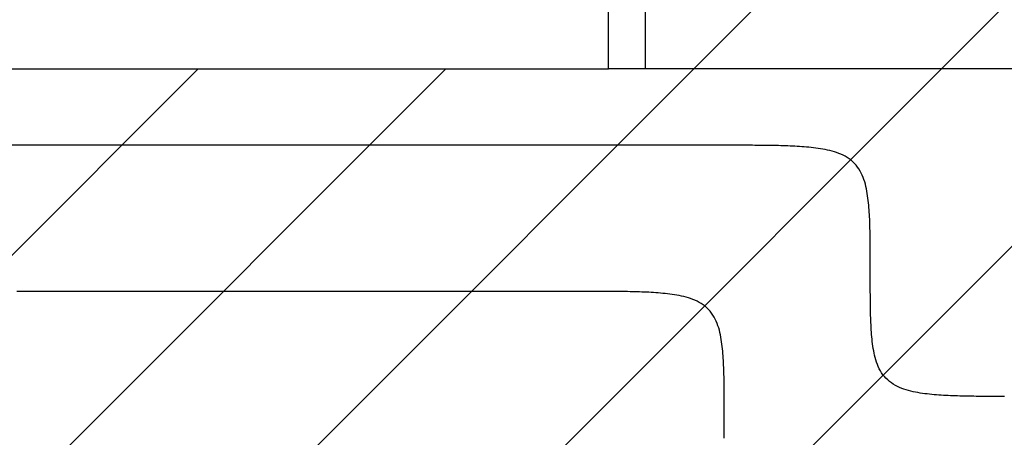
# Model space of a CAD drawing. Extents: x 997 to 109698, y 921 to 94021.
# Tile 288 of 656: x 7646 to 8995, y 39196 to 39768. Entities that reach past the tile are written whole.
import ezdxf

# ---------------------------------------------------------------- set-up
doc = ezdxf.new("R2010")
doc.units = 0
doc.header["$MEASUREMENT"] = 0
for name, color, linetype in [('12', 7, 'CONTINUOUS'), ('28', 7, 'CONTINUOUS'), ('40', 7, 'CONTINUOUS')]:
    doc.layers.add(name, color=color, linetype=linetype)

msp = doc.modelspace()

# ---------------------------------------------------------------- linework, layer by layer
at = {"layer": '12', "color": 5}
for points in [[(8611.10386, 39596.318342), (8596.267706, 39596.318342), (8581.431553, 39596.318342), (8566.595399, 39596.318342), (8551.759245, 39596.318342), (8536.923091, 39596.318342), (8522.086937, 39596.318342), (8507.250783, 39596.318342), (8492.41463, 39596.318342), (8477.578476, 39596.318342), (8462.742322, 39596.318342), (8447.906168, 39596.318342), (8433.070014, 39596.318342), (8418.23386, 39596.318342), (8403.397707, 39596.318342), (8388.561553, 39596.318342), (8373.725399, 39596.318342), (8358.889245, 39596.318342), (8344.053091, 39596.318342), (8329.216937, 39596.318342), (8314.380784, 39596.318342), (8299.54463, 39596.318342), (8284.708476, 39596.318342), (8269.872322, 39596.318342), (8255.036168, 39596.318342), (8240.200014, 39596.318342), (8225.36386, 39596.318342), (8210.527706, 39596.318342), (8195.691553, 39596.318342), (8180.855399, 39596.318342), (8166.019245, 39596.318342), (8151.183091, 39596.318342), (8136.346937, 39596.318342), (8121.510783, 39596.318342), (8106.674629, 39596.318342), (8091.838476, 39596.318342), (8077.002322, 39596.318342), (8062.166168, 39596.318342), (8047.330014, 39596.318342), (8032.49386, 39596.318342), (8017.657707, 39596.318342), (8002.821553, 39596.318342), (7987.985399, 39596.318342), (7973.149245, 39596.318342), (7958.313091, 39596.318342), (7943.476937, 39596.318342), (7928.640783, 39596.318342), (7913.80463, 39596.318342), (7898.968476, 39596.318342), (7884.132322, 39596.318342), (7869.296168, 39596.318342), (7854.460014, 39596.318342), (7839.62386, 39596.318342), (7824.787707, 39596.318342), (7809.951553, 39596.318342), (7795.115399, 39596.318342), (7780.279245, 39596.318342), (7765.443091, 39596.318342), (7750.606937, 39596.318342), (7735.770783, 39596.318342), (7720.93463, 39596.318342), (7706.098476, 39596.318342), (7691.262322, 39596.318342), (7676.426168, 39596.318342), (7661.590014, 39596.318342), (7646.75386, 39596.318342), (7631.917707, 39596.318342)], [(8811.10386, 39424.358341), (8811.103994, 39427.579362), (8811.104073, 39430.800379), (8811.103616, 39434.021392), (8811.102141, 39437.242403), (8811.099166, 39440.46341), (8811.094209, 39443.684414), (8811.086789, 39446.905416), (8811.076423, 39450.126415), (8811.06263, 39453.347412), (8811.044928, 39456.568406), (8811.022834, 39459.7894), (8810.995868, 39463.010391), (8810.963547, 39466.231382), (8810.925331, 39469.452364), (8810.880134, 39472.673296), (8810.826566, 39475.894102), (8810.763231, 39479.114712), (8810.688738, 39482.335055), (8810.601691, 39485.555056), (8810.500698, 39488.774647), (8810.384365, 39491.993754), (8810.251298, 39495.212308), (8810.100102, 39498.430236), (8809.929386, 39501.647464), (8809.7375, 39504.863861), (8809.521173, 39508.078885), (8809.276507, 39511.291842), (8808.999598, 39514.502038), (8808.686543, 39517.708777), (8808.33344, 39520.911362), (8807.936386, 39524.109097), (8807.491479, 39527.301288), (8806.994815, 39530.487238), (8806.441099, 39533.665377), (8805.820893, 39536.831545), (8805.123993, 39539.981101), (8804.340198, 39543.109403), (8803.459304, 39546.211808), (8802.471108, 39549.283677), (8801.365406, 39552.320363), (8800.132431, 39555.314515), (8798.763691, 39558.250849), (8797.250923, 39561.112633), (8795.585868, 39563.883134), (8793.760265, 39566.545623), (8791.76593, 39569.083405), (8789.602489, 39571.483774), (8787.283935, 39573.741348), (8784.825805, 39575.851531), (8782.243634, 39577.809731), (8779.55296, 39579.611356), (8776.769081, 39581.252648), (8773.904561, 39582.739427), (8770.970224, 39584.083613), (8767.976863, 39585.297226), (8764.935273, 39586.392287), (8761.856249, 39587.380819), (8758.750558, 39588.274821), (8755.6261, 39589.084425), (8752.485367, 39589.816233), (8749.330252, 39590.476452), (8746.16265, 39591.071296), (8742.984454, 39591.606971), (8739.79756, 39592.089691), (8736.60386, 39592.525664), (8733.405245, 39592.921091), (8730.203119, 39593.280945), (8726.997909, 39593.607727), (8723.789925, 39593.903645), (8720.579478, 39594.170911), (8717.366878, 39594.411735), (8714.152437, 39594.628325), (8710.936465, 39594.82289), (8707.719273, 39594.99764), (8704.501171, 39595.154786), (8701.282471, 39595.296534), (8698.063421, 39595.424786), (8694.844081, 39595.54048), (8691.624476, 39595.644376), (8688.404629, 39595.737228), (8685.184565, 39595.819796), (8681.964306, 39595.892831), (8678.743877, 39595.957096), (8675.523302, 39596.013343), (8672.302604, 39596.062331), (8669.081807, 39596.104815), (8665.860935, 39596.141553), (8662.640012, 39596.173303), (8659.419062, 39596.200811), (8656.198097, 39596.224613), (8652.97712, 39596.244985), (8649.756132, 39596.262194), (8646.535134, 39596.276504), (8643.314128, 39596.288178), (8640.093114, 39596.297486), (8636.872094, 39596.304687), (8633.651069, 39596.310051), (8630.43004, 39596.31384), (8627.209009, 39596.316319), (8623.987977, 39596.317753), (8620.766945, 39596.318407), (8617.545914, 39596.318547), (8614.324885, 39596.318437), (8611.10386, 39596.318342)], [(8994.998712, 39252.400364), (8991.77768, 39252.402843), (8988.556652, 39252.406631), (8985.335627, 39252.411996), (8982.114607, 39252.419197), (8978.893593, 39252.428504), (8975.672587, 39252.440179), (8972.451589, 39252.454489), (8969.230601, 39252.471698), (8966.009624, 39252.49207), (8962.788659, 39252.515872), (8959.567708, 39252.54338), (8956.346785, 39252.57513), (8953.125914, 39252.611867), (8949.905117, 39252.654352), (8946.684419, 39252.70334), (8943.463844, 39252.759587), (8940.243415, 39252.823852), (8937.023156, 39252.896887), (8933.803091, 39252.979454), (8930.583245, 39253.072307), (8927.36364, 39253.176203), (8924.1443, 39253.291897), (8920.92525, 39253.420149), (8917.706549, 39253.561897), (8914.488448, 39253.719043), (8911.271255, 39253.893792), (8908.055283, 39254.088358), (8904.840843, 39254.304948), (8901.628243, 39254.545772), (8898.417796, 39254.813039), (8895.209812, 39255.108957), (8892.004602, 39255.435738), (8888.802476, 39255.795592), (8885.603861, 39256.191019), (8882.410161, 39256.626992), (8879.223266, 39257.109711), (8876.045071, 39257.645387), (8872.877469, 39258.24023), (8869.722354, 39258.900451), (8866.58162, 39259.632258), (8863.457162, 39260.441861), (8860.351472, 39261.335864), (8857.272448, 39262.324395), (8854.230858, 39263.419457), (8851.237497, 39264.63307), (8848.30316, 39265.977256), (8845.43864, 39267.464034), (8842.654761, 39269.105326), (8839.964087, 39270.906952), (8837.381916, 39272.865152), (8834.923786, 39274.975336), (8832.605232, 39277.232908), (8830.441791, 39279.633278), (8828.447456, 39282.171061), (8826.621853, 39284.833548), (8824.956798, 39287.60405), (8823.44403, 39290.465833), (8822.075289, 39293.402168), (8820.842315, 39296.39632), (8819.736613, 39299.433007), (8818.748417, 39302.504875), (8817.867522, 39305.60728), (8817.083727, 39308.735581), (8816.386828, 39311.885137), (8815.766622, 39315.051307), (8815.212905, 39318.229445), (8814.716242, 39321.415395), (8814.271335, 39324.607586), (8813.874281, 39327.805321), (8813.521178, 39331.007906), (8813.208123, 39334.214645), (8812.931214, 39337.424841), (8812.686547, 39340.637798), (8812.470221, 39343.852823), (8812.278335, 39347.069219), (8812.107618, 39350.286447), (8811.956423, 39353.504376), (8811.823356, 39356.722928), (8811.707023, 39359.942036), (8811.60603, 39363.161627), (8811.518983, 39366.381629), (8811.444489, 39369.601971), (8811.381155, 39372.822582), (8811.327586, 39376.043387), (8811.28239, 39379.264318), (8811.244174, 39382.485302), (8811.211853, 39385.706292), (8811.184886, 39388.927283), (8811.162793, 39392.148277), (8811.14509, 39395.369272), (8811.131297, 39398.590267), (8811.120932, 39401.811267), (8811.113511, 39405.032268), (8811.108555, 39408.253273), (8811.10558, 39411.474281), (8811.104105, 39414.69529), (8811.103648, 39417.916304), (8811.103727, 39421.13732), (8811.10386, 39424.358341)]]:
    msp.add_lwpolyline(points, dxfattribs=at)
at = {"layer": '12', "color": 6}
for points in [[(8411.10386, 39396.318341), (8400.113861, 39396.318341), (8389.12386, 39396.318341), (8378.13386, 39396.318341), (8367.14386, 39396.318341), (8356.15386, 39396.318341), (8345.16386, 39396.318341), (8334.17386, 39396.318341), (8323.183861, 39396.318341), (8312.19386, 39396.318341), (8301.20386, 39396.318341), (8290.213861, 39396.318341), (8279.22386, 39396.318341), (8268.23386, 39396.318341), (8257.243861, 39396.318341), (8246.25386, 39396.318341), (8235.26386, 39396.318341), (8224.273861, 39396.318341), (8213.283861, 39396.318341), (8202.29386, 39396.318341), (8191.30386, 39396.318341), (8180.31386, 39396.318341), (8169.32386, 39396.318341), (8158.33386, 39396.318341), (8147.34386, 39396.318341), (8136.35386, 39396.318341), (8125.36386, 39396.318341), (8114.37386, 39396.318341), (8103.38386, 39396.318341), (8092.393861, 39396.318341), (8081.40386, 39396.318341), (8070.41386, 39396.318341), (8059.42386, 39396.318341), (8048.43386, 39396.318341), (8037.44386, 39396.318341), (8026.453861, 39396.318341), (8015.46386, 39396.318341), (8004.473861, 39396.318341), (7993.48386, 39396.318341), (7982.49386, 39396.318341), (7971.50386, 39396.318341), (7960.51386, 39396.318341), (7949.52386, 39396.318341), (7938.53386, 39396.318341), (7927.54386, 39396.318341), (7916.55386, 39396.318341), (7905.56386, 39396.318341), (7894.57386, 39396.318341), (7883.58386, 39396.318341), (7872.59386, 39396.318341), (7861.60386, 39396.318341), (7850.61386, 39396.318341), (7839.62386, 39396.318341), (7828.63386, 39396.318341), (7817.64386, 39396.318341), (7806.65386, 39396.318341), (7795.66386, 39396.318341), (7784.67386, 39396.318341), (7773.68386, 39396.318341), (7762.69386, 39396.318341), (7751.70386, 39396.318341), (7740.71386, 39396.318341), (7729.72386, 39396.318341), (7718.73386, 39396.318341), (7707.74386, 39396.318341), (7696.75386, 39396.318341), (7685.76386, 39396.318341), (7674.77386, 39396.318341), (7663.78386, 39396.318341), (7652.79386, 39396.318341), (7641.80386, 39396.318341)], [(8611.10386, 39224.358341), (8611.103994, 39227.579362), (8611.104073, 39230.80038), (8611.103616, 39234.021392), (8611.102141, 39237.242403), (8611.099166, 39240.463411), (8611.09421, 39243.684415), (8611.086789, 39246.905416), (8611.076424, 39250.126415), (8611.06263, 39253.347412), (8611.044928, 39256.568407), (8611.022834, 39259.789401), (8610.995868, 39263.010392), (8610.963547, 39266.231382), (8610.925331, 39269.452365), (8610.880134, 39272.673297), (8610.826566, 39275.894102), (8610.763231, 39279.114713), (8610.688738, 39282.335053), (8610.601691, 39285.555057), (8610.500698, 39288.774646), (8610.384365, 39291.993754), (8610.251297, 39295.212307), (8610.100102, 39298.430234), (8609.929386, 39301.647465), (8609.737499, 39304.863859), (8609.521173, 39308.078884), (8609.276507, 39311.291842), (8608.999598, 39314.502039), (8608.686543, 39317.708778), (8608.33344, 39320.911361), (8607.936386, 39324.109097), (8607.491479, 39327.301288), (8606.994815, 39330.487238), (8606.441099, 39333.665377), (8605.820893, 39336.831545), (8605.123994, 39339.981101), (8604.340198, 39343.109404), (8603.459304, 39346.211809), (8602.471108, 39349.283676), (8601.365406, 39352.320361), (8600.132431, 39355.314516), (8598.763691, 39358.250849), (8597.250923, 39361.112633), (8595.585868, 39363.883134), (8593.760265, 39366.545623), (8591.76593, 39369.083405), (8589.602489, 39371.483774), (8587.283935, 39373.741346), (8584.825805, 39375.85153), (8582.243634, 39377.809732), (8579.55296, 39379.611356), (8576.769081, 39381.252649), (8573.904561, 39382.739427), (8570.970223, 39384.083611), (8567.976862, 39385.297226), (8564.935272, 39386.392287), (8561.856248, 39387.380818), (8558.750558, 39388.274821), (8555.6261, 39389.084426), (8552.485367, 39389.816232), (8549.330252, 39390.476452), (8546.16265, 39391.071295), (8542.984454, 39391.606971), (8539.79756, 39392.089691), (8536.60386, 39392.525663), (8533.405245, 39392.921092), (8530.203119, 39393.280945), (8526.997909, 39393.607727), (8523.789925, 39393.903645), (8520.579477, 39394.170912), (8517.366878, 39394.411735), (8514.152437, 39394.628325), (8510.936465, 39394.82289), (8507.719273, 39394.997641), (8504.501171, 39395.154785), (8501.282471, 39395.296535), (8498.063421, 39395.424786), (8494.844081, 39395.540481), (8491.624476, 39395.644377), (8488.404629, 39395.737228), (8485.184565, 39395.819796), (8481.964306, 39395.892832), (8478.743877, 39395.957096), (8475.523302, 39396.013343), (8472.302604, 39396.06233), (8469.081807, 39396.104815), (8465.860935, 39396.141554), (8462.640012, 39396.173303), (8459.419062, 39396.200811), (8456.198097, 39396.224612), (8452.97712, 39396.244984), (8449.756132, 39396.262194), (8446.535134, 39396.276502), (8443.314128, 39396.288178), (8440.093114, 39396.297486), (8436.872094, 39396.304687), (8433.651069, 39396.310051), (8430.430041, 39396.313841), (8427.209009, 39396.316319), (8423.987977, 39396.317753), (8420.766945, 39396.318408), (8417.545914, 39396.318547), (8414.324885, 39396.318438), (8411.10386, 39396.318341)], [(8611.14509, 39195.369272), (8611.131297, 39198.590268), (8611.120932, 39201.811268), (8611.113511, 39205.032269), (8611.108555, 39208.253274), (8611.10558, 39211.474281), (8611.104105, 39214.69529), (8611.103648, 39217.916304), (8611.103727, 39221.13732), (8611.10386, 39224.358341)]]:
    msp.add_lwpolyline(points, dxfattribs=at)
at = {"layer": '28', "color": 2}
for p, q in [((6772.636205, 37904.433714), (8649.155728, 39780.953238)), ((6772.636205, 37565.022459), (8988.566983, 39780.953238)), ((6772.636205, 37225.611205), (9302.636205, 39755.611205)), ((6772.636205, 38583.256224), (7890.333218, 39700.953237)), ((6772.636205, 38243.844969), (8229.744473, 39700.953237))]:
    msp.add_line(p, q, dxfattribs=at)
at = {"layer": '40', "color": 8, "linetype": 'Continuous'}
for p, q in [((8452.636205, 39700.953237), (8452.636205, 39780.953238)), ((8502.636205, 39780.953238), (8502.636205, 39700.953237)), ((6772.636205, 39700.953237), (8452.636205, 39700.953237)), ((8502.636205, 39700.953237), (8452.636205, 39700.953237)), ((9352.636205, 39700.953237), (8452.636205, 39700.953237))]:
    msp.add_line(p, q, dxfattribs=at)

doc.saveas('drawing.dxf')
